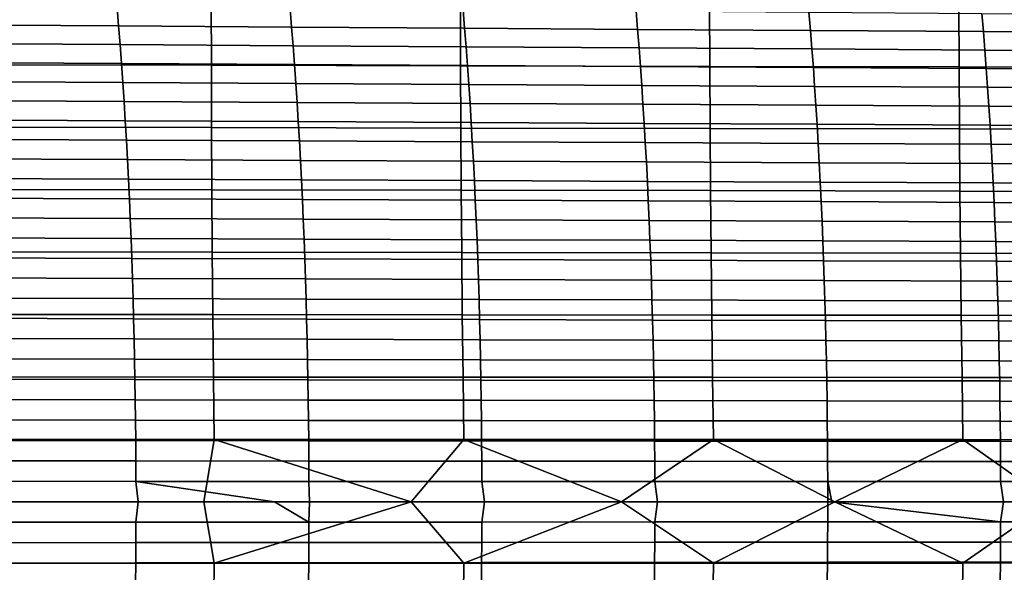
# Model space of a CAD drawing. Header units: metres. Extents: x -23 to 242, y -40 to 23.
# Tile 394 of 450: x 158 to 174, y -1 to 8. Entities that reach past the tile are written whole.
import ezdxf

# ---------------------------------------------------------------- set-up
doc = ezdxf.new("R2010")
doc.units = ezdxf.units.M
doc.layers.add('solid_10171013', color=7, linetype='CONTINUOUS')

msp = doc.modelspace()

# ---------------------------------------------------------------- linework, layer by layer
at = {"layer": 'solid_10171013'}
for points in [[(156.994675, 7.910112, 269.975037), (159.757019, 7.891261, 270.56842), (159.78157, 7.595809, 270.430298), (157.019318, 7.613861, 269.83667)], [(157.284149, 7.969718, 293.721741), (157.2845, 6.975652, 293.809784), (161.262833, 6.966985, 294.529968), (161.261353, 7.960067, 294.445892)], [(159.757019, 7.891261, 270.56842), (162.519012, 7.872363, 271.163788), (162.543488, 7.577717, 271.025909), (159.78157, 7.595809, 270.430298)], [(161.261353, 7.960067, 294.445892), (161.262833, 6.966985, 294.529968), (165.241257, 6.95861, 295.249908), (165.238647, 7.950739, 295.169891)], [(162.519012, 7.872363, 271.163788), (165.28067, 7.853457, 271.761261), (165.305054, 7.559621, 271.623627), (162.543488, 7.577717, 271.025909)], [(165.238647, 7.950739, 295.169891), (165.241257, 6.95861, 295.249908), (169.219803, 6.950572, 295.969391), (169.216064, 7.941786, 295.893402)], [(169.216064, 7.941786, 295.893402), (169.219803, 6.950572, 295.969391), (173.198517, 6.942918, 296.688232), (173.193634, 7.933257, 296.616211)], [(173.193634, 7.933257, 296.616211), (173.198517, 6.942918, 296.688232), (177.177399, 6.935688, 297.406281), (177.171387, 7.925199, 297.338196)], [(165.28067, 7.853457, 271.761261), (168.042007, 7.834556, 272.36084), (168.066315, 7.541532, 272.22348), (165.305054, 7.559621, 271.623627)], [(168.042007, 7.834556, 272.36084), (170.803055, 7.815526, 272.962585), (170.827271, 7.523318, 272.8255), (168.066315, 7.541532, 272.22348)], [(170.803055, 7.815526, 272.962585), (173.563828, 7.796555, 273.566589), (173.587952, 7.505159, 273.42984), (170.827271, 7.523318, 272.8255)], [(173.563828, 7.796555, 273.566589), (176.324356, 7.77734, 274.172699), (176.348389, 7.486763, 274.036285), (173.587952, 7.505159, 273.42984)], [(157.019318, 7.613861, 269.83667), (159.78157, 7.595809, 270.430298), (159.805023, 7.297836, 270.298401), (157.042847, 7.315104, 269.70459)], [(159.78157, 7.595809, 270.430298), (162.543488, 7.577717, 271.025909), (162.566864, 7.280533, 270.894196), (159.805023, 7.297836, 270.298401)], [(162.543488, 7.577717, 271.025909), (165.305054, 7.559621, 271.623627), (165.328369, 7.263228, 271.492126), (162.566864, 7.280533, 270.894196)], [(165.305054, 7.559621, 271.623627), (168.066315, 7.541532, 272.22348), (168.089539, 7.245932, 272.092194), (165.328369, 7.263228, 271.492126)], [(168.066315, 7.541532, 272.22348), (170.827271, 7.523318, 272.8255), (170.850418, 7.228515, 272.694458), (168.089539, 7.245932, 272.092194)], [(170.827271, 7.523318, 272.8255), (173.587952, 7.505159, 273.42984), (173.611023, 7.21115, 273.299011), (170.850418, 7.228515, 272.694458)], [(173.587952, 7.505159, 273.42984), (176.348389, 7.486763, 274.036285), (176.371368, 7.193553, 273.905731), (173.611023, 7.21115, 273.299011)], [(157.042847, 7.315104, 269.70459), (159.805023, 7.297836, 270.298401), (159.827393, 6.997451, 270.172668), (157.065262, 7.01395, 269.578705)], [(159.805023, 7.297836, 270.298401), (162.566864, 7.280533, 270.894196), (162.589157, 6.980922, 270.768616), (159.827393, 6.997451, 270.172668)], [(162.566864, 7.280533, 270.894196), (165.328369, 7.263228, 271.492126), (165.350601, 6.964391, 271.366699), (162.589157, 6.980922, 270.768616)], [(165.328369, 7.263228, 271.492126), (168.089539, 7.245932, 272.092194), (168.11171, 6.947871, 271.966919), (165.350601, 6.964391, 271.366699)], [(168.089539, 7.245932, 272.092194), (170.850418, 7.228515, 272.694458), (170.872513, 6.931234, 272.569366), (168.11171, 6.947871, 271.966919)], [(170.850418, 7.228515, 272.694458), (173.611023, 7.21115, 273.299011), (173.633041, 6.914645, 273.174103), (170.872513, 6.931234, 272.569366)], [(173.611023, 7.21115, 273.299011), (176.371368, 7.193553, 273.905731), (176.393311, 6.89783, 273.781097), (173.633041, 6.914645, 273.174103)], [(157.065262, 7.01395, 269.578705), (159.827393, 6.997451, 270.172668), (159.848663, 6.694765, 270.05304), (157.086594, 6.710506, 269.458984)], [(157.2845, 6.975652, 293.809784), (157.286774, 5.980639, 293.886993), (161.266113, 5.973057, 294.603607), (161.262833, 6.966985, 294.529968)], [(159.827393, 6.997451, 270.172668), (162.589157, 6.980922, 270.768616), (162.610382, 6.678994, 270.649109), (159.848663, 6.694765, 270.05304)], [(161.262833, 6.966985, 294.529968), (161.266113, 5.973057, 294.603607), (165.24556, 5.965732, 295.320007), (165.241257, 6.95861, 295.249908)], [(162.589157, 6.980922, 270.768616), (165.350601, 6.964391, 271.366699), (165.371765, 6.663224, 271.247284), (162.610382, 6.678994, 270.649109)], [(165.241257, 6.95861, 295.249908), (165.24556, 5.965732, 295.320007), (169.225128, 5.958705, 296.03595), (169.219803, 6.950572, 295.969391)], [(165.350601, 6.964391, 271.366699), (168.11171, 6.947871, 271.966919), (168.132812, 6.647463, 271.847656), (165.371765, 6.663224, 271.247284)], [(168.11171, 6.947871, 271.966919), (170.872513, 6.931234, 272.569366), (170.89357, 6.631592, 272.450195), (168.132812, 6.647463, 271.847656)], [(169.219803, 6.950572, 295.969391), (169.225128, 5.958705, 296.03595), (173.20488, 5.952018, 296.751221), (173.198517, 6.942918, 296.688232)], [(170.872513, 6.931234, 272.569366), (173.633041, 6.914645, 273.174103), (173.654022, 6.615762, 273.055115), (170.89357, 6.631592, 272.450195)], [(173.198517, 6.942918, 296.688232), (173.20488, 5.952018, 296.751221), (177.184784, 5.945707, 297.46579), (177.177399, 6.935688, 297.406281)], [(173.633041, 6.914645, 273.174103), (176.393311, 6.89783, 273.781097), (176.41423, 6.599713, 273.662292), (173.654022, 6.615762, 273.055115)], [(157.086594, 6.710506, 269.458984), (159.848663, 6.694765, 270.05304), (159.868866, 6.389884, 269.939514), (157.106842, 6.404881, 269.345398)], [(159.848663, 6.694765, 270.05304), (162.610382, 6.678994, 270.649109), (162.630539, 6.374862, 270.535645), (159.868866, 6.389884, 269.939514)], [(162.610382, 6.678994, 270.649109), (165.371765, 6.663224, 271.247284), (165.391861, 6.359838, 271.133881), (162.630539, 6.374862, 270.535645)], [(165.371765, 6.663224, 271.247284), (168.132812, 6.647463, 271.847656), (168.152863, 6.344825, 271.734314), (165.391861, 6.359838, 271.133881)], [(168.132812, 6.647463, 271.847656), (170.89357, 6.631592, 272.450195), (170.913574, 6.329704, 272.336975), (168.152863, 6.344825, 271.734314)], [(170.89357, 6.631592, 272.450195), (173.654022, 6.615762, 273.055115), (173.673965, 6.314621, 272.942017), (170.913574, 6.329704, 272.336975)], [(173.654022, 6.615762, 273.055115), (176.41423, 6.599713, 273.662292), (176.434128, 6.299325, 273.549316), (173.673965, 6.314621, 272.942017)], [(157.106842, 6.404881, 269.345398), (159.868866, 6.389884, 269.939514), (159.888, 6.082921, 269.832001), (157.126007, 6.097183, 269.237854)], [(159.868866, 6.389884, 269.939514), (162.630539, 6.374862, 270.535645), (162.649628, 6.068635, 270.428162), (159.888, 6.082921, 269.832001)], [(162.630539, 6.374862, 270.535645), (165.391861, 6.359838, 271.133881), (165.410919, 6.054348, 271.026459), (162.649628, 6.068635, 270.428162)], [(165.391861, 6.359838, 271.133881), (168.152863, 6.344825, 271.734314), (168.171875, 6.04007, 271.626923), (165.410919, 6.054348, 271.026459)], [(168.152863, 6.344825, 271.734314), (170.913574, 6.329704, 272.336975), (170.932526, 6.025688, 272.229645), (168.171875, 6.04007, 271.626923)], [(170.913574, 6.329704, 272.336975), (173.673965, 6.314621, 272.942017), (173.692886, 6.01134, 272.834747), (170.932526, 6.025688, 272.229645)], [(173.673965, 6.314621, 272.942017), (176.434128, 6.299325, 273.549316), (176.452988, 5.996787, 273.442169), (173.692886, 6.01134, 272.834747)], [(157.126007, 6.097183, 269.237854), (159.888, 6.082921, 269.832001), (159.906067, 5.773983, 269.730469), (157.144119, 5.787518, 269.136322)], [(157.286774, 5.980639, 293.886993), (157.290985, 4.984832, 293.953186), (161.271255, 4.978414, 294.666748), (161.266113, 5.973057, 294.603607)], [(159.888, 6.082921, 269.832001), (162.649628, 6.068635, 270.428162), (162.667664, 5.760426, 270.32666), (159.906067, 5.773983, 269.730469)], [(161.266113, 5.973057, 294.603607), (161.271255, 4.978414, 294.666748), (165.251633, 4.972217, 295.380066), (165.24556, 5.965732, 295.320007)], [(162.649628, 6.068635, 270.428162), (165.410919, 6.054348, 271.026459), (165.428909, 5.746865, 270.924927), (162.667664, 5.760426, 270.32666)], [(165.410919, 6.054348, 271.026459), (168.171875, 6.04007, 271.626923), (168.189835, 5.733313, 271.525421), (165.428909, 5.746865, 270.924927)], [(168.171875, 6.04007, 271.626923), (170.932526, 6.025688, 272.229645), (170.950455, 5.719661, 272.128174), (168.189835, 5.733313, 271.525421)], [(170.932526, 6.025688, 272.229645), (173.692886, 6.01134, 272.834747), (173.71077, 5.706037, 272.733307), (170.950455, 5.719661, 272.128174)], [(173.692886, 6.01134, 272.834747), (176.452988, 5.996787, 273.442169), (176.470825, 5.692216, 273.34079), (173.71077, 5.706037, 272.733307)], [(165.24556, 5.965732, 295.320007), (165.251633, 4.972217, 295.380066), (169.232147, 4.966278, 296.092926), (169.225128, 5.958705, 296.03595)], [(169.225128, 5.958705, 296.03595), (169.232147, 4.966278, 296.092926), (173.21283, 4.960632, 296.805176), (173.20488, 5.952018, 296.751221)], [(173.20488, 5.952018, 296.751221), (173.21283, 4.960632, 296.805176), (177.19368, 4.955309, 297.516754), (177.184784, 5.945707, 297.46579)], [(157.144119, 5.787518, 269.136322), (159.906067, 5.773983, 269.730469), (159.92308, 5.46318, 269.634888), (157.161163, 5.475994, 269.040741)], [(159.906067, 5.773983, 269.730469), (162.667664, 5.760426, 270.32666), (162.684647, 5.450344, 270.231049), (159.92308, 5.46318, 269.634888)], [(162.667664, 5.760426, 270.32666), (165.428909, 5.746865, 270.924927), (165.445877, 5.437503, 270.829285), (162.684647, 5.450344, 270.231049)], [(165.428909, 5.746865, 270.924927), (168.189835, 5.733313, 271.525421), (168.206772, 5.424669, 271.429779), (165.445877, 5.437503, 270.829285)], [(168.189835, 5.733313, 271.525421), (170.950455, 5.719661, 272.128174), (170.967361, 5.411739, 272.032532), (168.206772, 5.424669, 271.429779)], [(170.950455, 5.719661, 272.128174), (173.71077, 5.706037, 272.733307), (173.727646, 5.398832, 272.637695), (170.967361, 5.411739, 272.032532)], [(173.71077, 5.706037, 272.733307), (176.470825, 5.692216, 273.34079), (176.487656, 5.385736, 273.245209), (173.727646, 5.398832, 272.637695)], [(157.161163, 5.475994, 269.040741), (159.92308, 5.46318, 269.634888), (159.939056, 5.150621, 269.545166), (157.177155, 5.162719, 268.95108)], [(159.92308, 5.46318, 269.634888), (162.684647, 5.450344, 270.231049), (162.700607, 5.138501, 270.141296), (159.939056, 5.150621, 269.545166)], [(162.684647, 5.450344, 270.231049), (165.445877, 5.437503, 270.829285), (165.461807, 5.126374, 270.739502), (162.700607, 5.138501, 270.141296)], [(165.445877, 5.437503, 270.829285), (168.206772, 5.424669, 271.429779), (168.222672, 5.114253, 271.339935), (165.461807, 5.126374, 270.739502)], [(168.206772, 5.424669, 271.429779), (170.967361, 5.411739, 272.032532), (170.983231, 5.102038, 271.942657), (168.222672, 5.114253, 271.339935)], [(170.967361, 5.411739, 272.032532), (173.727646, 5.398832, 272.637695), (173.743484, 5.089843, 272.547821), (170.983231, 5.102038, 271.942657)], [(173.727646, 5.398832, 272.637695), (176.487656, 5.385736, 273.245209), (176.503479, 5.077467, 273.155396), (173.743484, 5.089843, 272.547821)], [(157.177155, 5.162719, 268.95108), (159.939056, 5.150621, 269.545166), (159.953995, 4.836417, 269.461304), (157.192123, 4.847801, 268.867249)], [(159.939056, 5.150621, 269.545166), (162.700607, 5.138501, 270.141296), (162.715515, 4.825009, 270.057373), (159.953995, 4.836417, 269.461304)], [(162.700607, 5.138501, 270.141296), (165.461807, 5.126374, 270.739502), (165.4767, 4.813592, 270.655518), (162.715515, 4.825009, 270.057373)], [(165.461807, 5.126374, 270.739502), (168.222672, 5.114253, 271.339935), (168.237549, 4.802178, 271.25589), (165.4767, 4.813592, 270.655518)], [(168.222672, 5.114253, 271.339935), (170.983231, 5.102038, 271.942657), (170.998093, 4.790677, 271.858582), (168.237549, 4.802178, 271.25589)], [(170.983231, 5.102038, 271.942657), (173.743484, 5.089843, 272.547821), (173.758316, 4.779188, 272.463715), (170.998093, 4.790677, 271.858582)], [(173.743484, 5.089843, 272.547821), (176.503479, 5.077467, 273.155396), (176.51828, 4.767529, 273.071289), (173.758316, 4.779188, 272.463715)], [(157.290985, 4.984832, 293.953186), (157.29715, 3.988379, 294.00827), (161.278275, 3.983187, 294.719269), (161.271255, 4.978414, 294.666748)], [(161.271255, 4.978414, 294.666748), (161.278275, 3.983187, 294.719269), (165.259491, 3.978178, 295.429993), (165.251633, 4.972217, 295.380066)], [(165.251633, 4.972217, 295.380066), (165.259491, 3.978178, 295.429993), (169.24086, 3.973384, 296.14032), (169.232147, 4.966278, 296.092926)], [(169.232147, 4.966278, 296.092926), (169.24086, 3.973384, 296.14032), (173.222382, 3.968834, 296.850006), (173.21283, 4.960632, 296.805176)], [(173.21283, 4.960632, 296.805176), (173.222382, 3.968834, 296.850006), (177.204086, 3.964551, 297.559082), (177.19368, 4.955309, 297.516754)], [(157.192123, 4.847801, 268.867249), (159.953995, 4.836417, 269.461304), (159.967911, 4.520675, 269.38324), (157.206039, 4.531347, 268.789246)], [(159.953995, 4.836417, 269.461304), (162.715515, 4.825009, 270.057373), (162.729416, 4.509978, 269.979218), (159.967911, 4.520675, 269.38324)], [(162.715515, 4.825009, 270.057373), (165.4767, 4.813592, 270.655518), (165.490585, 4.499269, 270.577301), (162.729416, 4.509978, 269.979218)], [(165.4767, 4.813592, 270.655518), (168.237549, 4.802178, 271.25589), (168.251419, 4.488562, 271.177612), (165.490585, 4.499269, 270.577301)], [(168.237549, 4.802178, 271.25589), (170.998093, 4.790677, 271.858582), (171.011932, 4.47777, 271.780243), (168.251419, 4.488562, 271.177612)], [(170.998093, 4.790677, 271.858582), (173.758316, 4.779188, 272.463715), (173.772141, 4.466987, 272.385345), (171.011932, 4.47777, 271.780243)], [(173.758316, 4.779188, 272.463715), (176.51828, 4.767529, 273.071289), (176.532074, 4.456041, 272.992889), (173.772141, 4.466987, 272.385345)], [(157.206039, 4.531347, 268.789246), (159.967911, 4.520675, 269.38324), (159.980789, 4.203505, 269.310913), (157.218948, 4.213465, 268.71698)], [(159.967911, 4.520675, 269.38324), (162.729416, 4.509978, 269.979218), (162.742294, 4.193519, 269.906799), (159.980789, 4.203505, 269.310913)], [(162.729416, 4.509978, 269.979218), (165.490585, 4.499269, 270.577301), (165.503448, 4.183518, 270.504822), (162.742294, 4.193519, 269.906799)], [(165.490585, 4.499269, 270.577301), (168.251419, 4.488562, 271.177612), (168.264267, 4.173517, 271.105042), (165.503448, 4.183518, 270.504822)], [(168.251419, 4.488562, 271.177612), (171.011932, 4.47777, 271.780243), (171.024765, 4.163435, 271.707642), (168.264267, 4.173517, 271.105042)], [(171.011932, 4.47777, 271.780243), (173.772141, 4.466987, 272.385345), (173.784958, 4.153358, 272.312683), (171.024765, 4.163435, 271.707642)], [(173.772141, 4.466987, 272.385345), (176.532074, 4.456041, 272.992889), (176.544876, 4.143127, 272.920166), (173.784958, 4.153358, 272.312683)], [(157.218948, 4.213465, 268.71698), (159.980789, 4.203505, 269.310913), (159.992676, 3.885017, 269.244263), (157.230835, 3.894264, 268.650421)], [(159.980789, 4.203505, 269.310913), (162.742294, 4.193519, 269.906799), (162.75415, 3.875743, 269.840088), (159.992676, 3.885017, 269.244263)], [(162.742294, 4.193519, 269.906799), (165.503448, 4.183518, 270.504822), (165.515305, 3.866453, 270.438019), (162.75415, 3.875743, 269.840088)], [(165.503448, 4.183518, 270.504822), (168.264267, 4.173517, 271.105042), (168.276108, 3.857159, 271.038177), (165.515305, 3.866453, 270.438019)], [(168.264267, 4.173517, 271.105042), (171.024765, 4.163435, 271.707642), (171.036591, 3.847789, 271.640686), (168.276108, 3.857159, 271.038177)], [(171.024765, 4.163435, 271.707642), (173.784958, 4.153358, 272.312683), (173.796768, 3.838418, 272.245667), (171.036591, 3.847789, 271.640686)], [(173.784958, 4.153358, 272.312683), (176.544876, 4.143127, 272.920166), (176.556671, 3.828905, 272.853149), (173.796768, 3.838418, 272.245667)], [(157.29715, 3.988379, 294.00827), (157.305206, 2.991422, 294.052032), (161.287094, 2.9875, 294.760986), (161.278275, 3.983187, 294.719269)], [(161.278275, 3.983187, 294.719269), (161.287094, 2.9875, 294.760986), (165.269089, 2.983723, 295.469696), (165.259491, 3.978178, 295.429993)], [(165.259491, 3.978178, 295.429993), (165.269089, 2.983723, 295.469696), (169.251221, 2.980116, 296.177948), (169.24086, 3.973384, 296.14032)], [(169.24086, 3.973384, 296.14032), (169.251221, 2.980116, 296.177948), (173.233521, 2.976702, 296.885651), (173.222382, 3.968834, 296.850006)], [(173.222382, 3.968834, 296.850006), (173.233521, 2.976702, 296.885651), (177.216003, 2.973495, 297.592743), (177.204086, 3.964551, 297.559082)], [(157.230835, 3.894264, 268.650421), (159.992676, 3.885017, 269.244263), (160.00354, 3.56532, 269.183289), (157.241714, 3.57385, 268.589508)], [(159.992676, 3.885017, 269.244263), (162.75415, 3.875743, 269.840088), (162.765015, 3.556762, 269.779022), (160.00354, 3.56532, 269.183289)], [(162.75415, 3.875743, 269.840088), (165.515305, 3.866453, 270.438019), (165.526154, 3.548185, 270.376862), (162.765015, 3.556762, 269.779022)], [(165.515305, 3.866453, 270.438019), (168.276108, 3.857159, 271.038177), (168.286942, 3.539602, 270.976959), (165.526154, 3.548185, 270.376862)], [(168.276108, 3.857159, 271.038177), (171.036591, 3.847789, 271.640686), (171.047424, 3.530948, 271.579407), (168.286942, 3.539602, 270.976959)], [(171.036591, 3.847789, 271.640686), (173.796768, 3.838418, 272.245667), (173.807587, 3.522289, 272.184326), (171.047424, 3.530948, 271.579407)], [(173.796768, 3.838418, 272.245667), (176.556671, 3.828905, 272.853149), (176.567474, 3.513497, 272.791779), (173.807587, 3.522289, 272.184326)], [(157.241714, 3.57385, 268.589508), (160.00354, 3.56532, 269.183289), (160.013412, 3.244523, 269.127899), (157.251602, 3.252331, 268.53421)], [(160.00354, 3.56532, 269.183289), (162.765015, 3.556762, 269.779022), (162.774887, 3.236687, 269.723572), (160.013412, 3.244523, 269.127899)], [(162.765015, 3.556762, 269.779022), (165.526154, 3.548185, 270.376862), (165.536011, 3.228827, 270.32132), (162.774887, 3.236687, 269.723572)], [(165.526154, 3.548185, 270.376862), (168.286942, 3.539602, 270.976959), (168.296799, 3.220962, 270.921356), (165.536011, 3.228827, 270.32132)], [(168.286942, 3.539602, 270.976959), (171.047424, 3.530948, 271.579407), (171.057266, 3.213029, 271.523712), (168.296799, 3.220962, 270.921356)], [(171.047424, 3.530948, 271.579407), (173.807587, 3.522289, 272.184326), (173.817413, 3.205087, 272.128601), (171.057266, 3.213029, 271.523712)], [(173.807587, 3.522289, 272.184326), (176.567474, 3.513497, 272.791779), (176.577286, 3.197022, 272.736023), (173.817413, 3.205087, 272.128601)], [(157.251602, 3.252331, 268.53421), (160.013412, 3.244523, 269.127899), (160.022308, 2.922736, 269.078064), (157.260483, 2.929815, 268.484436)], [(160.013412, 3.244523, 269.127899), (162.774887, 3.236687, 269.723572), (162.783768, 2.915627, 269.673676), (160.022308, 2.922736, 269.078064)], [(162.774887, 3.236687, 269.723572), (165.536011, 3.228827, 270.32132), (165.544876, 2.908494, 270.271362), (162.783768, 2.915627, 269.673676)], [(165.536011, 3.228827, 270.32132), (168.296799, 3.220962, 270.921356), (168.305664, 2.901353, 270.871338), (165.544876, 2.908494, 270.271362)], [(168.296799, 3.220962, 270.921356), (171.057266, 3.213029, 271.523712), (171.066116, 2.894149, 271.473663), (168.305664, 2.901353, 270.871338)], [(171.057266, 3.213029, 271.523712), (173.817413, 3.205087, 272.128601), (173.826263, 2.886931, 272.078491), (171.066116, 2.894149, 271.473663)], [(173.817413, 3.205087, 272.128601), (176.577286, 3.197022, 272.736023), (176.586121, 2.879602, 272.685852), (173.826263, 2.886931, 272.078491)], [(157.305206, 2.991422, 294.052032), (157.315155, 1.994073, 294.08432), (161.297745, 1.991459, 294.791809), (161.287094, 2.9875, 294.760986)], [(161.287094, 2.9875, 294.760986), (161.297745, 1.991459, 294.791809), (165.280426, 1.988951, 295.498993), (165.269089, 2.983723, 295.469696)], [(157.260483, 2.929815, 268.484436), (160.022308, 2.922736, 269.078064), (160.030212, 2.600067, 269.033752), (157.268402, 2.60641, 268.440186)], [(160.022308, 2.922736, 269.078064), (162.783768, 2.915627, 269.673676), (162.791656, 2.593696, 269.629303), (160.030212, 2.600067, 269.033752)], [(162.783768, 2.915627, 269.673676), (165.544876, 2.908494, 270.271362), (165.552765, 2.587297, 270.226959), (162.791656, 2.593696, 269.629303)], [(165.269089, 2.983723, 295.469696), (165.280426, 1.988951, 295.498993), (169.26326, 1.986566, 296.20578), (169.251221, 2.980116, 296.177948)], [(165.544876, 2.908494, 270.271362), (168.305664, 2.901353, 270.871338), (168.313538, 2.580889, 270.826843), (165.552765, 2.587297, 270.226959)], [(168.305664, 2.901353, 270.871338), (171.066116, 2.894149, 271.473663), (171.073975, 2.574424, 271.429138), (168.313538, 2.580889, 270.826843)], [(169.251221, 2.980116, 296.177948), (169.26326, 1.986566, 296.20578), (173.246277, 1.98432, 296.911987), (173.233521, 2.976702, 296.885651)], [(171.066116, 2.894149, 271.473663), (173.826263, 2.886931, 272.078491), (173.834122, 2.567941, 272.033936), (171.073975, 2.574424, 271.429138)], [(173.233521, 2.976702, 296.885651), (173.246277, 1.98432, 296.911987), (177.229446, 1.982222, 297.617645), (177.216003, 2.973495, 297.592743)], [(173.826263, 2.886931, 272.078491), (176.586121, 2.879602, 272.685852), (176.593964, 2.561358, 272.641296), (173.834122, 2.567941, 272.033936)], [(157.268402, 2.60641, 268.440186), (160.030212, 2.600067, 269.033752), (160.03714, 2.276627, 268.994873), (157.275345, 2.282223, 268.401337)], [(160.030212, 2.600067, 269.033752), (162.791656, 2.593696, 269.629303), (162.798584, 2.271003, 269.590393), (160.03714, 2.276627, 268.994873)], [(162.791656, 2.593696, 269.629303), (165.552765, 2.587297, 270.226959), (165.559677, 2.265349, 270.188019), (162.798584, 2.271003, 269.590393)], [(165.552765, 2.587297, 270.226959), (168.313538, 2.580889, 270.826843), (168.320435, 2.259686, 270.787903), (165.559677, 2.265349, 270.188019)], [(168.313538, 2.580889, 270.826843), (171.073975, 2.574424, 271.429138), (171.080872, 2.253971, 271.390167), (168.320435, 2.259686, 270.787903)], [(171.073975, 2.574424, 271.429138), (173.834122, 2.567941, 272.033936), (173.840988, 2.248235, 271.994965), (171.080872, 2.253971, 271.390167)], [(173.834122, 2.567941, 272.033936), (176.593964, 2.561358, 272.641296), (176.600815, 2.242409, 272.602325), (173.840988, 2.248235, 271.994965)], [(157.275345, 2.282223, 268.401337), (160.03714, 2.276627, 268.994873), (160.043121, 1.952525, 268.961426), (157.281326, 1.957362, 268.36792)], [(160.03714, 2.276627, 268.994873), (162.798584, 2.271003, 269.590393), (162.804535, 1.94766, 269.556946), (160.043121, 1.952525, 268.961426)], [(162.798584, 2.271003, 269.590393), (165.559677, 2.265349, 270.188019), (165.565628, 1.942764, 270.154572), (162.804535, 1.94766, 269.556946)], [(165.559677, 2.265349, 270.188019), (168.320435, 2.259686, 270.787903), (168.32637, 1.937858, 270.754425), (165.565628, 1.942764, 270.154572)], [(168.320435, 2.259686, 270.787903), (171.080872, 2.253971, 271.390167), (171.086792, 1.932907, 271.356689), (168.32637, 1.937858, 270.754425)], [(171.080872, 2.253971, 271.390167), (173.840988, 2.248235, 271.994965), (173.846893, 1.92793, 271.961487), (171.086792, 1.932907, 271.356689)], [(173.840988, 2.248235, 271.994965), (176.600815, 2.242409, 272.602325), (176.606705, 1.922877, 272.568878), (173.846893, 1.92793, 271.961487)], [(157.281326, 1.957362, 268.36792), (160.043121, 1.952525, 268.961426), (160.048126, 1.627869, 268.93335), (157.286362, 1.631935, 268.339813)], [(157.315155, 1.994073, 294.08432), (157.327042, 0.996441, 294.105011), (161.310257, 0.995166, 294.811554), (161.297745, 1.991459, 294.791809)], [(160.043121, 1.952525, 268.961426), (162.804535, 1.94766, 269.556946), (162.80954, 1.623777, 269.52887), (160.048126, 1.627869, 268.93335)], [(161.297745, 1.991459, 294.791809), (161.310257, 0.995166, 294.811554), (165.293579, 0.993957, 295.517853), (165.280426, 1.988951, 295.498993)], [(162.804535, 1.94766, 269.556946), (165.565628, 1.942764, 270.154572), (165.570602, 1.619654, 270.126526), (162.80954, 1.623777, 269.52887)], [(165.280426, 1.988951, 295.498993), (165.293579, 0.993957, 295.517853), (169.277054, 0.992824, 296.223694), (169.26326, 1.986566, 296.20578)], [(165.565628, 1.942764, 270.154572), (168.32637, 1.937858, 270.754425), (168.331329, 1.615521, 270.72641), (165.570602, 1.619654, 270.126526)], [(168.32637, 1.937858, 270.754425), (171.086792, 1.932907, 271.356689), (171.091736, 1.611348, 271.328705), (168.331329, 1.615521, 270.72641)], [(169.26326, 1.986566, 296.20578), (169.277054, 0.992824, 296.223694), (173.260696, 0.991776, 296.929016), (173.246277, 1.98432, 296.911987)], [(171.086792, 1.932907, 271.356689), (173.846893, 1.92793, 271.961487), (173.851822, 1.607147, 271.933533), (171.091736, 1.611348, 271.328705)], [(173.246277, 1.98432, 296.911987), (173.260696, 0.991776, 296.929016), (177.244522, 0.990815, 297.633789), (177.229446, 1.982222, 297.617645)], [(173.846893, 1.92793, 271.961487), (176.606705, 1.922877, 272.568878), (176.611618, 1.602881, 272.540955), (173.851822, 1.607147, 271.933533)], [(157.286362, 1.631935, 268.339813), (160.048126, 1.627869, 268.93335), (160.052185, 1.30277, 268.910583), (157.290436, 1.306049, 268.317017)], [(160.048126, 1.627869, 268.93335), (162.80954, 1.623777, 269.52887), (162.813583, 1.299466, 269.506165), (160.052185, 1.30277, 268.910583)], [(162.80954, 1.623777, 269.52887), (165.570602, 1.619654, 270.126526), (165.574631, 1.296132, 270.103851), (162.813583, 1.299466, 269.506165)], [(165.570602, 1.619654, 270.126526), (168.331329, 1.615521, 270.72641), (168.335342, 1.292788, 270.703796), (165.574631, 1.296132, 270.103851)], [(168.331329, 1.615521, 270.72641), (171.091736, 1.611348, 271.328705), (171.095718, 1.289411, 271.306152), (168.335342, 1.292788, 270.703796)], [(171.091736, 1.611348, 271.328705), (173.851822, 1.607147, 271.933533), (173.855789, 1.286004, 271.911041), (171.095718, 1.289411, 271.306152)], [(173.851822, 1.607147, 271.933533), (176.611618, 1.602881, 272.540955), (176.615555, 1.282544, 272.518555), (173.855789, 1.286004, 271.911041)], [(157.290436, 1.306049, 268.317017), (160.052185, 1.30277, 268.910583), (160.055313, 0.977336, 268.893097), (157.293579, 0.979812, 268.299438)], [(160.052185, 1.30277, 268.910583), (162.813583, 1.299466, 269.506165), (162.816681, 0.974838, 269.48877), (160.055313, 0.977336, 268.893097)], [(162.813583, 1.299466, 269.506165), (165.574631, 1.296132, 270.103851), (165.577713, 0.972311, 270.086548), (162.816681, 0.974838, 269.48877)], [(165.574631, 1.296132, 270.103851), (168.335342, 1.292788, 270.703796), (168.338394, 0.969775, 270.686584), (165.577713, 0.972311, 270.086548)], [(168.335342, 1.292788, 270.703796), (171.095718, 1.289411, 271.306152), (171.098755, 0.967213, 271.289032), (168.338394, 0.969775, 270.686584)], [(171.095718, 1.289411, 271.306152), (173.855789, 1.286004, 271.911041), (173.858795, 0.964619, 271.894012), (171.098755, 0.967213, 271.289032)], [(173.855789, 1.286004, 271.911041), (176.615555, 1.282544, 272.518555), (176.618546, 0.961984, 272.501617), (173.858795, 0.964619, 271.894012)], [(157.293579, 0.979812, 268.299438), (160.055313, 0.977336, 268.893097), (160.057495, 0.651677, 268.880829), (157.295807, 0.653332, 268.287048)], [(161.310257, 0.995166, 294.811554), (157.327042, 0.996441, 294.105011), (157.882065, -0.000356, 294.209839), (161.143356, -0.000283, 294.787994)], [(160.055313, 0.977336, 268.893097), (162.816681, 0.974838, 269.48877), (162.818848, 0.650005, 269.476624), (160.057495, 0.651677, 268.880829)], [(161.310257, 0.995166, 294.811554), (161.143356, -0.000283, 294.787994), (164.45137, -0.000191, 295.374237)], [(165.293579, 0.993957, 295.517853), (161.310257, 0.995166, 294.811554), (164.45137, -0.000191, 295.374237)], [(162.816681, 0.974838, 269.48877), (165.577713, 0.972311, 270.086548), (165.579834, 0.648303, 270.074524), (162.818848, 0.650005, 269.476624)], [(165.293579, 0.993957, 295.517853), (164.45137, -0.000191, 295.374237), (165.293777, -0.981326, 295.518036), (167.807693, -0.000077, 295.96875)], [(169.277054, 0.992824, 296.223694), (165.293579, 0.993957, 295.517853), (167.807693, -0.000077, 295.96875)], [(165.577713, 0.972311, 270.086548), (168.338394, 0.969775, 270.686584), (168.3405, 0.646596, 270.674683), (165.579834, 0.648303, 270.074524)], [(169.277054, 0.992824, 296.223694), (167.807693, -0.000077, 295.96875), (169.277252, -0.979926, 296.223877), (171.213959, 0.000061, 296.571686)], [(168.338394, 0.969775, 270.686584), (171.098755, 0.967213, 271.289032), (171.10083, 0.64487, 271.277283), (168.3405, 0.646596, 270.674683)], [(173.260696, 0.991776, 296.929016), (169.277054, 0.992824, 296.223694), (171.213959, 0.000061, 296.571686)], [(171.098755, 0.967213, 271.289032), (173.858795, 0.964619, 271.894012), (173.86084, 0.64311, 271.882416), (171.10083, 0.64487, 271.277283)], [(173.260696, 0.991776, 296.929016), (171.213959, 0.000061, 296.571686), (173.26091, -0.978551, 296.929169), (174.67067, 0.000222, 297.183136)], [(177.244522, 0.990815, 297.633789), (173.260696, 0.991776, 296.929016), (174.67067, 0.000222, 297.183136)], [(173.858795, 0.964619, 271.894012), (176.618546, 0.961984, 272.501617), (176.62056, 0.641323, 272.490143), (173.86084, 0.64311, 271.882416)], [(157.297104, 0.326717, 268.279785), (157.295807, 0.653332, 268.287048), (160.057495, 0.651677, 268.880829), (160.058762, 0.325902, 268.873749)], [(160.058762, 0.325902, 268.873749), (160.057495, 0.651677, 268.880829), (162.818848, 0.650005, 269.476624), (162.820084, 0.325075, 269.469696)], [(162.820084, 0.325075, 269.469696), (162.818848, 0.650005, 269.476624), (165.579834, 0.648303, 270.074524), (165.581039, 0.324222, 270.06778)], [(165.581039, 0.324222, 270.06778), (165.579834, 0.648303, 270.074524), (168.3405, 0.646596, 270.674683), (168.34166, 0.323366, 270.668121)], [(168.34166, 0.323366, 270.668121), (168.3405, 0.646596, 270.674683), (171.10083, 0.64487, 271.277283), (171.101959, 0.3225, 271.270905)], [(171.10083, 0.64487, 271.277283), (173.86084, 0.64311, 271.882416), (173.861938, 0.321598, 271.876221), (171.101959, 0.3225, 271.270905)], [(173.86084, 0.64311, 271.882416), (176.62056, 0.641323, 272.490143), (176.621613, 0.320682, 272.484131), (173.861938, 0.321598, 271.876221)], [(157.34465, 0.000086, 268.28775), (157.297104, 0.326717, 268.279785), (160.058762, 0.325902, 268.873749), (160.093552, 0.00013, 268.879211)], [(162.27092, 0.000159, 269.349152), (160.058762, 0.325902, 268.873749), (162.820084, 0.325075, 269.469696), (162.831375, 0.000165, 269.470337)], [(162.27092, 0.000159, 269.349152), (160.093552, 0.00013, 268.879211), (160.058762, 0.325902, 268.873749)], [(162.831375, 0.000165, 269.470337), (162.820084, 0.325075, 269.469696), (165.581039, 0.324222, 270.06778), (165.625595, 0.000192, 270.075897)], [(165.625595, 0.000192, 270.075897), (165.581039, 0.324222, 270.06778), (168.34166, 0.323366, 270.668121), (168.382965, 0.00021, 270.675812)], [(168.382965, 0.00021, 270.675812), (168.34166, 0.323366, 270.668121), (171.101959, 0.3225, 271.270905), (171.103516, 0.000219, 271.270142)], [(171.166641, 0.000219, 271.283966), (171.101959, 0.3225, 271.270905), (173.861938, 0.321598, 271.876221), (173.906204, 0.000218, 271.885071)], [(171.166641, 0.000219, 271.283966), (171.103516, 0.000219, 271.270142), (171.101959, 0.3225, 271.270905)], [(173.906204, 0.000218, 271.885071), (173.861938, 0.321598, 271.876221), (176.621613, 0.320682, 272.484131), (176.669037, 0.000201, 272.493988)], [(157.297104, -0.326584, 268.279785), (157.34465, 0.000086, 268.28775), (160.093552, 0.00013, 268.879211), (160.058762, -0.32568, 268.873749)], [(160.058762, -0.32568, 268.873749), (160.093552, 0.00013, 268.879211), (162.27092, 0.000159, 269.349152), (162.820084, -0.324774, 269.469696)], [(162.820084, -0.324774, 269.469696), (162.27092, 0.000159, 269.349152), (162.831375, 0.000165, 269.470337)], [(162.820084, -0.324774, 269.469696), (162.831375, 0.000165, 269.470337), (165.625595, 0.000192, 270.075897), (165.581039, -0.323879, 270.06778)], [(165.581039, -0.323879, 270.06778), (165.625595, 0.000192, 270.075897), (168.382965, 0.00021, 270.675812), (168.34166, -0.322976, 270.668121)], [(168.34166, -0.322976, 270.668121), (168.382965, 0.00021, 270.675812), (171.103516, 0.000219, 271.270142), (171.101959, -0.322066, 271.270874)], [(171.213959, 0.000061, 296.571686), (169.277252, -0.979926, 296.223877), (173.26091, -0.978551, 296.929169)], [(171.101959, -0.322066, 271.270874), (171.103516, 0.000219, 271.270142), (171.166641, 0.000219, 271.283966), (173.861938, -0.321192, 271.87619)], [(173.861938, -0.321192, 271.87619), (171.166641, 0.000219, 271.283966), (173.906204, 0.000218, 271.885071)], [(174.67067, 0.000222, 297.183136), (173.26091, -0.978551, 296.929169), (177.244736, -0.977213, 297.633942)], [(173.861938, -0.321192, 271.87619), (173.906204, 0.000218, 271.885071), (176.669037, 0.000201, 272.493988), (176.621613, -0.32032, 272.484131)], [(161.143356, -0.000283, 294.787994), (157.882065, -0.000356, 294.209839), (157.327209, -0.984172, 294.105194), (161.31044, -0.982742, 294.811737)], [(164.45137, -0.000191, 295.374237), (161.143356, -0.000283, 294.787994), (161.31044, -0.982742, 294.811737)], [(164.45137, -0.000191, 295.374237), (161.31044, -0.982742, 294.811737), (165.293777, -0.981326, 295.518036)], [(167.807693, -0.000077, 295.96875), (165.293777, -0.981326, 295.518036), (169.277252, -0.979926, 296.223877)], [(157.295807, -0.653215, 268.287048), (157.297104, -0.326584, 268.279785), (160.058762, -0.32568, 268.873749), (160.05751, -0.651475, 268.880829)], [(160.05751, -0.651475, 268.880829), (160.058762, -0.32568, 268.873749), (162.820084, -0.324774, 269.469696), (162.818848, -0.649726, 269.476624)], [(162.818848, -0.649726, 269.476624), (162.820084, -0.324774, 269.469696), (165.581039, -0.323879, 270.06778), (165.579849, -0.647978, 270.074524)], [(165.579849, -0.647978, 270.074524), (165.581039, -0.323879, 270.06778), (168.34166, -0.322976, 270.668121), (168.3405, -0.646216, 270.674683)], [(168.3405, -0.646216, 270.674683), (168.34166, -0.322976, 270.668121), (171.101959, -0.322066, 271.270874), (171.10083, -0.644439, 271.277252)], [(171.10083, -0.644439, 271.277252), (171.101959, -0.322066, 271.270874), (173.861938, -0.321192, 271.87619), (173.86084, -0.642698, 271.882385)], [(173.86084, -0.642698, 271.882385), (173.861938, -0.321192, 271.87619), (176.621613, -0.32032, 272.484131), (176.62056, -0.64096, 272.490143)], [(157.293579, -0.979709, 268.299438), (157.295807, -0.653215, 268.287048), (160.05751, -0.651475, 268.880829), (160.055313, -0.977154, 268.893097)], [(160.055313, -0.977154, 268.893097), (160.05751, -0.651475, 268.880829), (162.818848, -0.649726, 269.476624), (162.816681, -0.974582, 269.488739)], [(162.816681, -0.974582, 269.488739), (162.818848, -0.649726, 269.476624), (165.579849, -0.647978, 270.074524), (165.577713, -0.972005, 270.086517)], [(165.577713, -0.972005, 270.086517), (165.579849, -0.647978, 270.074524), (168.3405, -0.646216, 270.674683), (168.338394, -0.969405, 270.686554)], [(168.338394, -0.969405, 270.686554), (168.3405, -0.646216, 270.674683), (171.10083, -0.644439, 271.277252), (171.098755, -0.966785, 271.289001)], [(171.098755, -0.966785, 271.289001), (171.10083, -0.644439, 271.277252), (173.86084, -0.642698, 271.882385), (173.858795, -0.964199, 271.894012)], [(173.858795, -0.964199, 271.894012), (173.86084, -0.642698, 271.882385), (176.62056, -0.64096, 272.490143), (176.618546, -0.961619, 272.501587)], [(157.290436, -1.30596, 268.316986), (157.293579, -0.979709, 268.299438), (160.055313, -0.977154, 268.893097), (160.052185, -1.302607, 268.910583)], [(161.31044, -0.982742, 294.811737), (157.327209, -0.984172, 294.105194), (157.315308, -1.981795, 294.084656), (161.297897, -1.97903, 294.792145)], [(160.052185, -1.302607, 268.910583), (160.055313, -0.977154, 268.893097), (162.816681, -0.974582, 269.488739), (162.813583, -1.299233, 269.506165)], [(165.293777, -0.981326, 295.518036), (161.31044, -0.982742, 294.811737), (161.297897, -1.97903, 294.792145), (165.280594, -1.976319, 295.499329)], [(162.813583, -1.299233, 269.506165), (162.816681, -0.974582, 269.488739), (165.577713, -0.972005, 270.086517), (165.574631, -1.295844, 270.103851)], [(169.277252, -0.979926, 296.223877), (165.293777, -0.981326, 295.518036), (165.280594, -1.976319, 295.499329), (169.263443, -1.973673, 296.206085)], [(165.574631, -1.295844, 270.103851), (165.577713, -0.972005, 270.086517), (168.338394, -0.969405, 270.686554), (168.335342, -1.292428, 270.703766)], [(168.335342, -1.292428, 270.703766), (168.338394, -0.969405, 270.686554), (171.098755, -0.966785, 271.289001), (171.095734, -1.288986, 271.306122)], [(173.26091, -0.978551, 296.929169), (169.277252, -0.979926, 296.223877), (169.263443, -1.973673, 296.206085), (173.24646, -1.971106, 296.912262)], [(171.095734, -1.288986, 271.306122), (171.098755, -0.966785, 271.289001), (173.858795, -0.964199, 271.894012), (173.855789, -1.285578, 271.911011)], [(177.244736, -0.977213, 297.633942), (173.26091, -0.978551, 296.929169), (173.24646, -1.971106, 296.912262), (177.229645, -1.96864, 297.61792)], [(173.855789, -1.285578, 271.911011), (173.858795, -0.964199, 271.894012), (176.618546, -0.961619, 272.501587), (176.61557, -1.282178, 272.518524)]]:
    msp.add_3dface(points, dxfattribs=at)

doc.saveas('drawing.dxf')
